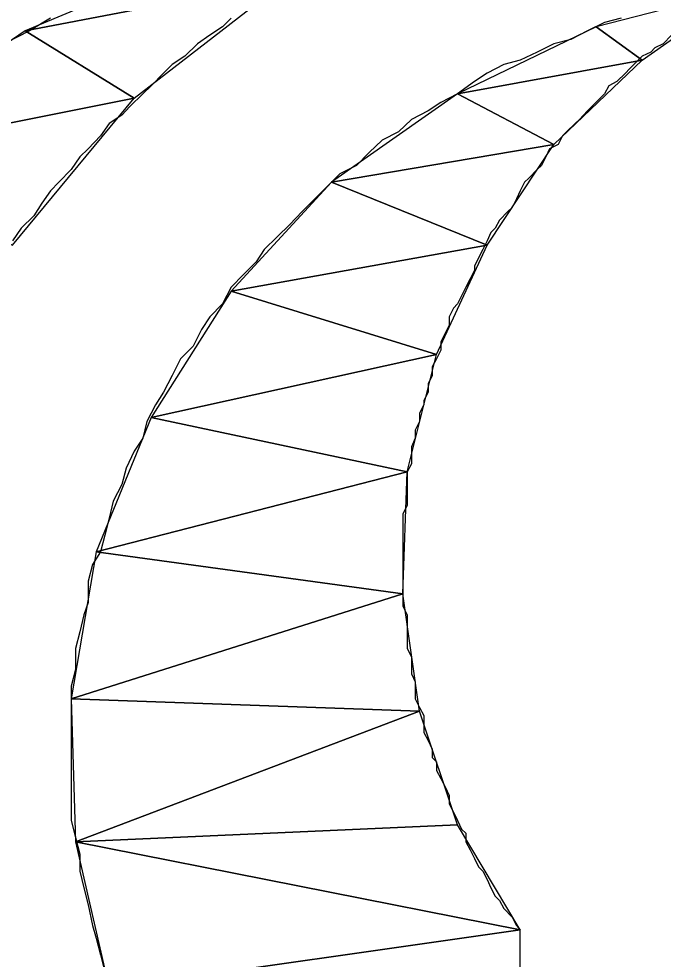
# Model space of a CAD drawing. Extents: x -495905 to -478420, y -1113297 to -1107716.
# Drawn here: x -482891.454 to -482889.932, y -1112275.843 to -1112273.622 of the extents above; entities that cross this region are included whole.
import ezdxf

# ---------------------------------------------------------------- set-up
doc = ezdxf.new("R2010")
doc.units = 0
doc.layers.add('legenda', color=7, linetype='Continuous')

msp = doc.modelspace()

# ---------------------------------------------------------------- linework, layer by layer
at = {"layer": 'legenda'}
for p in [(-482890.2691, -1112276.1496), (-482890.2691, -1112275.7732), (-482890.2691, -1112276.1496), (-482890.2691, -1112275.7732)]:
    msp.add_line(p, (-482890.2691, -1112275.7732), dxfattribs=at)
for points in [[(-482890.9433, -1112273.4426), (-482891.4391, -1112273.6506), (-482890.8241, -1112273.5324)], [(-482890.9433, -1112273.4426), (-482891.4391, -1112273.6506), (-482890.8241, -1112273.5324)], [(-482890.8241, -1112273.5324), (-482891.4391, -1112273.6506), (-482891.1811, -1112273.8098)], [(-482890.8241, -1112273.5324), (-482891.4391, -1112273.6506), (-482891.1811, -1112273.8098)], [(-482889.7429, -1112273.5516), (-482890.0897, -1112273.6414), (-482889.9815, -1112273.72)], [(-482889.7429, -1112273.5516), (-482890.0897, -1112273.6414), (-482889.9815, -1112273.72)], [(-482890.0897, -1112273.6414), (-482890.4171, -1112273.7996), (-482889.9815, -1112273.72)], [(-482890.0897, -1112273.6414), (-482890.4171, -1112273.7996), (-482889.9815, -1112273.72)], [(-482891.4391, -1112273.6506), (-482891.8747, -1112273.9484), (-482891.1811, -1112273.8098)], [(-482891.4391, -1112273.6506), (-482891.8747, -1112273.9484), (-482891.1811, -1112273.8098)], [(-482889.9815, -1112273.72), (-482890.4171, -1112273.7996), (-482890.1897, -1112273.9188)], [(-482889.9815, -1112273.72), (-482890.4171, -1112273.7996), (-482890.1897, -1112273.9188)], [(-482891.1811, -1112273.8098), (-482891.8747, -1112273.9484), (-482891.4687, -1112274.1566)], [(-482891.1811, -1112273.8098), (-482891.8747, -1112273.9484), (-482891.4687, -1112274.1566)], [(-482890.4171, -1112273.7996), (-482890.7149, -1112274.0076), (-482890.1897, -1112273.9188)], [(-482890.4171, -1112273.7996), (-482890.7149, -1112274.0076), (-482890.1897, -1112273.9188)], [(-482890.1897, -1112273.9188), (-482890.7149, -1112274.0076), (-482890.3477, -1112274.1566)], [(-482890.1897, -1112273.9188), (-482890.7149, -1112274.0076), (-482890.3477, -1112274.1566)], [(-482890.7149, -1112274.0076), (-482890.9525, -1112274.2656), (-482890.3477, -1112274.1566)], [(-482890.7149, -1112274.0076), (-482890.9525, -1112274.2656), (-482890.3477, -1112274.1566)], [(-482890.3477, -1112274.1566), (-482890.9525, -1112274.2656), (-482890.4671, -1112274.4146)], [(-482890.3477, -1112274.1566), (-482890.9525, -1112274.2656), (-482890.4671, -1112274.4146)], [(-482890.9525, -1112274.2656), (-482891.1413, -1112274.5636), (-482890.4671, -1112274.4146)], [(-482890.9525, -1112274.2656), (-482891.1413, -1112274.5636), (-482890.4671, -1112274.4146)], [(-482890.4671, -1112274.4146), (-482891.1413, -1112274.5636), (-482890.5365, -1112274.692)], [(-482890.4671, -1112274.4146), (-482891.1413, -1112274.5636), (-482890.5365, -1112274.692)], [(-482891.1413, -1112274.5636), (-482891.2709, -1112274.8808), (-482890.5365, -1112274.692)], [(-482891.1413, -1112274.5636), (-482891.2709, -1112274.8808), (-482890.5365, -1112274.692)], [(-482890.5365, -1112274.692), (-482891.2709, -1112274.8808), (-482890.5467, -1112274.9796)], [(-482890.5365, -1112274.692), (-482891.2709, -1112274.8808), (-482890.5467, -1112274.9796)], [(-482891.2709, -1112274.8808), (-482891.3299, -1112275.2276), (-482890.5467, -1112274.9796)], [(-482891.2709, -1112274.8808), (-482891.3299, -1112275.2276), (-482890.5467, -1112274.9796)], [(-482890.5467, -1112274.9796), (-482891.3299, -1112275.2276), (-482890.5069, -1112275.2572)], [(-482890.5467, -1112274.9796), (-482891.3299, -1112275.2276), (-482890.5069, -1112275.2572)], [(-482891.3299, -1112275.2276), (-482891.3197, -1112275.5652), (-482890.5069, -1112275.2572)], [(-482891.3299, -1112275.2276), (-482891.3197, -1112275.5652), (-482890.5069, -1112275.2572)], [(-482890.5069, -1112275.2572), (-482891.3197, -1112275.5652), (-482890.4171, -1112275.5254)], [(-482890.5069, -1112275.2572), (-482891.3197, -1112275.5652), (-482890.4171, -1112275.5254)], [(-482890.4171, -1112275.5254), (-482891.3197, -1112275.5652), (-482890.2691, -1112275.7732)], [(-482890.4171, -1112275.5254), (-482891.3197, -1112275.5652), (-482890.2691, -1112275.7732)], [(-482891.3197, -1112275.5652), (-482891.2403, -1112275.912), (-482890.2691, -1112275.7732)], [(-482891.3197, -1112275.5652), (-482891.2403, -1112275.912), (-482890.2691, -1112275.7732)], [(-482890.2691, -1112275.7732), (-482891.2403, -1112275.912), (-482890.2691, -1112276.1496)], [(-482890.2691, -1112275.7732), (-482891.2403, -1112275.912), (-482890.2691, -1112276.1496)]]:
    msp.add_lwpolyline(points, close=True, dxfattribs=at)
for points in [[(-482891.3789, -1112273.621), (-482891.4289, -1112273.6506), (-482891.4881, -1112273.6812)], [(-482891.3789, -1112273.621), (-482891.4289, -1112273.6506), (-482891.4881, -1112273.6812)], [(-482890.9525, -1112273.621), (-482890.9729, -1112273.6414), (-482891.0025, -1112273.6608), (-482891.0321, -1112273.6812), (-482891.0617, -1112273.7108), (-482891.0913, -1112273.7302), (-482891.1117, -1112273.7506), (-482891.1413, -1112273.7802), (-482891.1607, -1112273.7996), (-482891.1913, -1112273.8292), (-482891.2107, -1112273.8496), (-482891.2403, -1112273.869), (-482891.2607, -1112273.8984), (-482891.2901, -1112273.9292), (-482891.3095, -1112273.9484), (-482891.3299, -1112273.978), (-482891.3595, -1112274.0076), (-482891.3789, -1112274.028), (-482891.3993, -1112274.0576), (-482891.4187, -1112274.0872), (-482891.4483, -1112274.1168), (-482891.4687, -1112274.1464)], [(-482890.9525, -1112273.621), (-482890.9729, -1112273.6414), (-482891.0025, -1112273.6608), (-482891.0321, -1112273.6812), (-482891.0617, -1112273.7108), (-482891.0913, -1112273.7302), (-482891.1117, -1112273.7506), (-482891.1413, -1112273.7802), (-482891.1607, -1112273.7996), (-482891.1913, -1112273.8292), (-482891.2107, -1112273.8496), (-482891.2403, -1112273.869), (-482891.2607, -1112273.8984), (-482891.2901, -1112273.9292), (-482891.3095, -1112273.9484), (-482891.3299, -1112273.978), (-482891.3595, -1112274.0076), (-482891.3789, -1112274.028), (-482891.3993, -1112274.0576), (-482891.4187, -1112274.0872), (-482891.4483, -1112274.1168), (-482891.4687, -1112274.1464)], [(-482890.0305, -1112273.621), (-482890.0703, -1112273.6312), (-482890.1101, -1112273.6506), (-482890.1499, -1112273.671), (-482890.1897, -1112273.6812), (-482890.2293, -1112273.7006), (-482890.2691, -1112273.72), (-482890.3079, -1112273.7302), (-482890.3477, -1112273.7506), (-482890.3773, -1112273.77), (-482890.4171, -1112273.7996), (-482890.4569, -1112273.82), (-482890.4865, -1112273.8394), (-482890.5263, -1112273.8598), (-482890.5569, -1112273.8894), (-482890.5955, -1112273.9088), (-482890.6261, -1112273.9382), (-482890.6557, -1112273.9688), (-482890.6955, -1112273.9882), (-482890.7251, -1112274.0178), (-482890.7547, -1112274.0474), (-482890.7843, -1112274.077), (-482890.8139, -1112274.1076), (-482890.8435, -1112274.1372), (-482890.8741, -1112274.1668), (-482890.8935, -1112274.1964), (-482890.9229, -1112274.226), (-482890.9525, -1112274.2556), (-482890.9729, -1112274.2952), (-482891.0025, -1112274.3258), (-482891.0219, -1112274.3554), (-482891.0423, -1112274.3952), (-482891.0719, -1112274.4248), (-482891.0913, -1112274.4646), (-482891.1117, -1112274.5034), (-482891.1311, -1112274.534), (-482891.1515, -1112274.5728), (-482891.1607, -1112274.6124), (-482891.1811, -1112274.6432), (-482891.2005, -1112274.6828), (-482891.2107, -1112274.7216), (-482891.2311, -1112274.7614), (-482891.2403, -1112274.8012), (-482891.2505, -1112274.841), (-482891.2607, -1112274.8808), (-482891.2801, -1112274.9104), (-482891.2901, -1112274.9502), (-482891.2901, -1112275), (-482891.3005, -1112275.0296), (-482891.3095, -1112275.0694), (-482891.3197, -1112275.1092), (-482891.3197, -1112275.1582), (-482891.3299, -1112275.198), (-482891.3299, -1112275.2378), (-482891.3299, -1112275.2776), (-482891.3299, -1112275.3174), (-482891.3299, -1112275.3572), (-482891.3299, -1112275.3968), (-482891.3299, -1112275.4356), (-482891.3299, -1112275.4754), (-482891.3299, -1112275.5152), (-482891.3197, -1112275.555), (-482891.3095, -1112275.5948), (-482891.3095, -1112275.6346), (-482891.3005, -1112275.6744), (-482891.2901, -1112275.714), (-482891.2801, -1112275.763), (-482891.2709, -1112275.7926), (-482891.2607, -1112275.8324), (-482891.2505, -1112275.8722)], [(-482890.0305, -1112273.621), (-482890.0703, -1112273.6312), (-482890.1101, -1112273.6506), (-482890.1499, -1112273.671), (-482890.1897, -1112273.6812), (-482890.2293, -1112273.7006), (-482890.2691, -1112273.72), (-482890.3079, -1112273.7302), (-482890.3477, -1112273.7506), (-482890.3773, -1112273.77), (-482890.4171, -1112273.7996), (-482890.4569, -1112273.82), (-482890.4865, -1112273.8394), (-482890.5263, -1112273.8598), (-482890.5569, -1112273.8894), (-482890.5955, -1112273.9088), (-482890.6261, -1112273.9382), (-482890.6557, -1112273.9688), (-482890.6955, -1112273.9882), (-482890.7251, -1112274.0178), (-482890.7547, -1112274.0474), (-482890.7843, -1112274.077), (-482890.8139, -1112274.1076), (-482890.8435, -1112274.1372), (-482890.8741, -1112274.1668), (-482890.8935, -1112274.1964), (-482890.9229, -1112274.226), (-482890.9525, -1112274.2556), (-482890.9729, -1112274.2952), (-482891.0025, -1112274.3258), (-482891.0219, -1112274.3554), (-482891.0423, -1112274.3952), (-482891.0719, -1112274.4248), (-482891.0913, -1112274.4646), (-482891.1117, -1112274.5034), (-482891.1311, -1112274.534), (-482891.1515, -1112274.5728), (-482891.1607, -1112274.6124), (-482891.1811, -1112274.6432), (-482891.2005, -1112274.6828), (-482891.2107, -1112274.7216), (-482891.2311, -1112274.7614), (-482891.2403, -1112274.8012), (-482891.2505, -1112274.841), (-482891.2607, -1112274.8808), (-482891.2801, -1112274.9104), (-482891.2901, -1112274.9502), (-482891.2901, -1112275), (-482891.3005, -1112275.0296), (-482891.3095, -1112275.0694), (-482891.3197, -1112275.1092), (-482891.3197, -1112275.1582), (-482891.3299, -1112275.198), (-482891.3299, -1112275.2378), (-482891.3299, -1112275.2776), (-482891.3299, -1112275.3174), (-482891.3299, -1112275.3572), (-482891.3299, -1112275.3968), (-482891.3299, -1112275.4356), (-482891.3299, -1112275.4754), (-482891.3299, -1112275.5152), (-482891.3197, -1112275.555), (-482891.3095, -1112275.5948), (-482891.3095, -1112275.6346), (-482891.3005, -1112275.6744), (-482891.2901, -1112275.714), (-482891.2801, -1112275.763), (-482891.2709, -1112275.7926), (-482891.2607, -1112275.8324), (-482891.2505, -1112275.8722)], [(-482889.9121, -1112273.6608), (-482889.9315, -1112273.6812), (-482889.9509, -1112273.6904), (-482889.9611, -1112273.7006), (-482889.9815, -1112273.7108), (-482890.0009, -1112273.7302), (-482890.0111, -1112273.7404), (-482890.0203, -1112273.7506), (-482890.0407, -1112273.77), (-482890.0601, -1112273.7802), (-482890.0703, -1112273.7996), (-482890.0805, -1112273.8098), (-482890.0999, -1112273.8292), (-482890.1101, -1112273.8394), (-482890.1295, -1112273.8598), (-482890.1397, -1112273.869), (-482890.1601, -1112273.8894), (-482890.1693, -1112273.8984), (-482890.1795, -1112273.9188), (-482890.1999, -1112273.9292), (-482890.2089, -1112273.9484), (-482890.2193, -1112273.9688), (-482890.2293, -1112273.978), (-482890.2487, -1112273.9984), (-482890.2589, -1112274.0076), (-482890.2691, -1112274.028), (-482890.2783, -1112274.0474), (-482890.2885, -1112274.0678), (-482890.2987, -1112274.077), (-482890.3181, -1112274.0974), (-482890.3283, -1112274.1168), (-482890.3385, -1112274.127), (-482890.3477, -1112274.1464), (-482890.3579, -1112274.1668), (-482890.3681, -1112274.1862), (-482890.3773, -1112274.2066), (-482890.3773, -1112274.2158), (-482890.3875, -1112274.2362), (-482890.3977, -1112274.2556), (-482890.4079, -1112274.276), (-482890.4171, -1112274.2952), (-482890.4273, -1112274.3054), (-482890.4375, -1112274.3258), (-482890.4375, -1112274.3452), (-482890.4467, -1112274.3646), (-482890.4569, -1112274.385), (-482890.4569, -1112274.4044), (-482890.4671, -1112274.4248), (-482890.4773, -1112274.4442), (-482890.4773, -1112274.4646), (-482890.4865, -1112274.484), (-482890.4865, -1112274.5034), (-482890.4967, -1112274.5238), (-482890.4967, -1112274.534), (-482890.5069, -1112274.5534), (-482890.5069, -1112274.5728), (-482890.5171, -1112274.5932), (-482890.5171, -1112274.6124), (-482890.5263, -1112274.6328), (-482890.5263, -1112274.6522), (-482890.5263, -1112274.6726), (-482890.5365, -1112274.692), (-482890.5365, -1112274.7124), (-482890.5365, -1112274.7318), (-482890.5365, -1112274.7522), (-482890.5365, -1112274.7716), (-482890.5467, -1112274.791), (-482890.5467, -1112274.8114), (-482890.5467, -1112274.8308), (-482890.5467, -1112274.8512), (-482890.5467, -1112274.8706), (-482890.5467, -1112274.891), (-482890.5467, -1112274.9104), (-482890.5467, -1112274.9298), (-482890.5467, -1112274.9502), (-482890.5467, -1112274.9696), (-482890.5467, -1112274.99), (-482890.5467, -1112275.0092), (-482890.5365, -1112275.0296), (-482890.5365, -1112275.049), (-482890.5365, -1112275.0694), (-482890.5365, -1112275.0888), (-482890.5365, -1112275.1092), (-482890.5263, -1112275.1286), (-482890.5263, -1112275.148), (-482890.5263, -1112275.1684), (-482890.5171, -1112275.1878), (-482890.5171, -1112275.2082), (-482890.5171, -1112275.2276), (-482890.5069, -1112275.248), (-482890.4967, -1112275.2674)], [(-482889.9121, -1112273.6608), (-482889.9315, -1112273.6812), (-482889.9509, -1112273.6904), (-482889.9611, -1112273.7006), (-482889.9815, -1112273.7108), (-482890.0009, -1112273.7302), (-482890.0111, -1112273.7404), (-482890.0203, -1112273.7506), (-482890.0407, -1112273.77), (-482890.0601, -1112273.7802), (-482890.0703, -1112273.7996), (-482890.0805, -1112273.8098), (-482890.0999, -1112273.8292), (-482890.1101, -1112273.8394), (-482890.1295, -1112273.8598), (-482890.1397, -1112273.869), (-482890.1601, -1112273.8894), (-482890.1693, -1112273.8984), (-482890.1795, -1112273.9188), (-482890.1999, -1112273.9292), (-482890.2089, -1112273.9484), (-482890.2193, -1112273.9688), (-482890.2293, -1112273.978), (-482890.2487, -1112273.9984), (-482890.2589, -1112274.0076), (-482890.2691, -1112274.028), (-482890.2783, -1112274.0474), (-482890.2885, -1112274.0678), (-482890.2987, -1112274.077), (-482890.3181, -1112274.0974), (-482890.3283, -1112274.1168), (-482890.3385, -1112274.127), (-482890.3477, -1112274.1464), (-482890.3579, -1112274.1668), (-482890.3681, -1112274.1862), (-482890.3773, -1112274.2066), (-482890.3773, -1112274.2158), (-482890.3875, -1112274.2362), (-482890.3977, -1112274.2556), (-482890.4079, -1112274.276), (-482890.4171, -1112274.2952), (-482890.4273, -1112274.3054), (-482890.4375, -1112274.3258), (-482890.4375, -1112274.3452), (-482890.4467, -1112274.3646), (-482890.4569, -1112274.385), (-482890.4569, -1112274.4044), (-482890.4671, -1112274.4248), (-482890.4773, -1112274.4442), (-482890.4773, -1112274.4646), (-482890.4865, -1112274.484), (-482890.4865, -1112274.5034), (-482890.4967, -1112274.5238), (-482890.4967, -1112274.534), (-482890.5069, -1112274.5534), (-482890.5069, -1112274.5728), (-482890.5171, -1112274.5932), (-482890.5171, -1112274.6124), (-482890.5263, -1112274.6328), (-482890.5263, -1112274.6522), (-482890.5263, -1112274.6726), (-482890.5365, -1112274.692), (-482890.5365, -1112274.7124), (-482890.5365, -1112274.7318), (-482890.5365, -1112274.7522), (-482890.5365, -1112274.7716), (-482890.5467, -1112274.791), (-482890.5467, -1112274.8114), (-482890.5467, -1112274.8308), (-482890.5467, -1112274.8512), (-482890.5467, -1112274.8706), (-482890.5467, -1112274.891), (-482890.5467, -1112274.9104), (-482890.5467, -1112274.9298), (-482890.5467, -1112274.9502), (-482890.5467, -1112274.9696), (-482890.5467, -1112274.99), (-482890.5467, -1112275.0092), (-482890.5365, -1112275.0296), (-482890.5365, -1112275.049), (-482890.5365, -1112275.0694), (-482890.5365, -1112275.0888), (-482890.5365, -1112275.1092), (-482890.5263, -1112275.1286), (-482890.5263, -1112275.148), (-482890.5263, -1112275.1684), (-482890.5171, -1112275.1878), (-482890.5171, -1112275.2082), (-482890.5171, -1112275.2276), (-482890.5069, -1112275.248), (-482890.4967, -1112275.2674)], [(-482890.4967, -1112275.2674), (-482890.4967, -1112275.2868), (-482890.4967, -1112275.3072), (-482890.4865, -1112275.3264), (-482890.4773, -1112275.3468), (-482890.4773, -1112275.3662), (-482890.4671, -1112275.3764), (-482890.4671, -1112275.3968), (-482890.4569, -1112275.4162), (-482890.4467, -1112275.4356), (-482890.4375, -1112275.456), (-482890.4375, -1112275.4754), (-482890.4273, -1112275.4958), (-482890.4171, -1112275.5152), (-482890.4079, -1112275.5356), (-482890.3977, -1112275.5448), (-482890.3977, -1112275.5652), (-482890.3875, -1112275.5846), (-482890.3773, -1112275.605), (-482890.3681, -1112275.6244), (-482890.3579, -1112275.6346), (-482890.3477, -1112275.654), (-482890.3385, -1112275.6744), (-482890.3283, -1112275.6936), (-482890.3181, -1112275.704), (-482890.3079, -1112275.7232), (-482890.2885, -1112275.7436), (-482890.2783, -1112275.763), (-482890.2691, -1112275.7732)], [(-482890.4967, -1112275.2674), (-482890.4967, -1112275.2868), (-482890.4967, -1112275.3072), (-482890.4865, -1112275.3264), (-482890.4773, -1112275.3468), (-482890.4773, -1112275.3662), (-482890.4671, -1112275.3764), (-482890.4671, -1112275.3968), (-482890.4569, -1112275.4162), (-482890.4467, -1112275.4356), (-482890.4375, -1112275.456), (-482890.4375, -1112275.4754), (-482890.4273, -1112275.4958), (-482890.4171, -1112275.5152), (-482890.4079, -1112275.5356), (-482890.3977, -1112275.5448), (-482890.3977, -1112275.5652), (-482890.3875, -1112275.5846), (-482890.3773, -1112275.605), (-482890.3681, -1112275.6244), (-482890.3579, -1112275.6346), (-482890.3477, -1112275.654), (-482890.3385, -1112275.6744), (-482890.3283, -1112275.6936), (-482890.3181, -1112275.704), (-482890.3079, -1112275.7232), (-482890.2885, -1112275.7436), (-482890.2783, -1112275.763), (-482890.2691, -1112275.7732)]]:
    msp.add_lwpolyline(points, dxfattribs=at)

doc.saveas('drawing.dxf')
